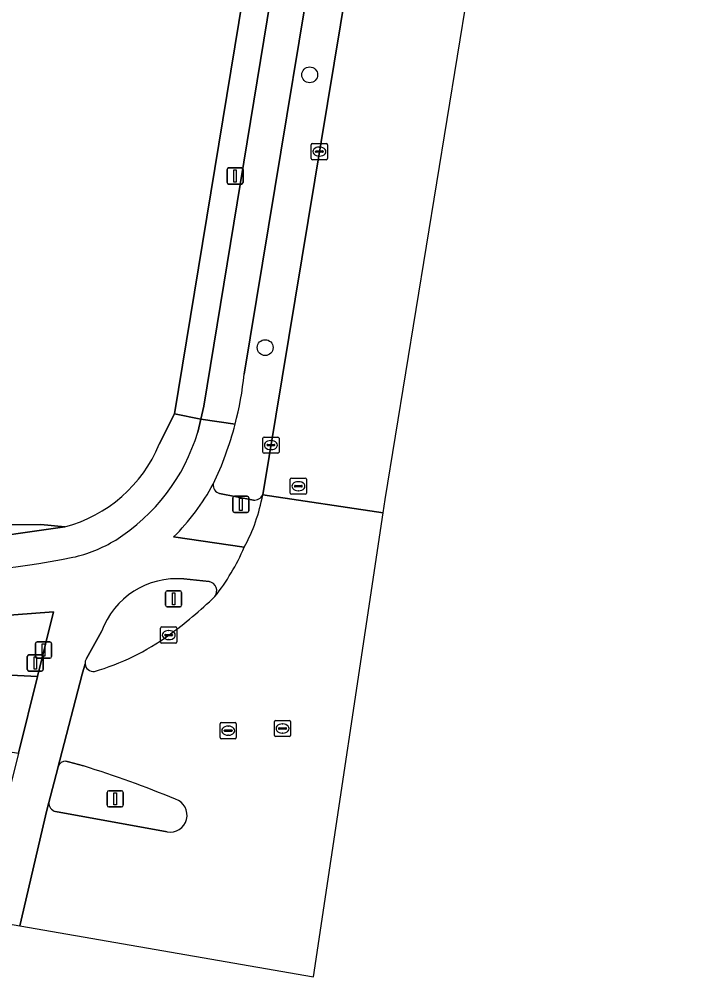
# Model space of a CAD drawing. Extents: x 161258 to 161838, y 380833 to 381727.
# Drawn here: x 161673.6 to 161715.2, y 380832.7 to 380891.8 of the extents above; entities that cross this region are included whole.
import ezdxf

# ---------------------------------------------------------------- set-up
doc = ezdxf.new("R2010")
doc.units = 0
for name, color, linetype in [('IMGEO_Berm_groen', 7, 'Continuous'), ('IMGEO_Boom', 7, 'Continuous'), ('IMGEO_Drukknoppaal', 7, 'Continuous'), ('IMGEO_Erf', 7, 'Continuous'), ('IMGEO_Fietspad_gesloten', 7, 'Continuous'), ('IMGEO_Groenvoorziening', 7, 'Continuous'), ('IMGEO_Kolk', 7, 'Continuous'), ('IMGEO_Lichtmast', 7, 'Continuous'), ('IMGEO_Portaal', 7, 'Continuous'), ('IMGEO_Rijbaan_lokaal_gesloten', 7, 'Continuous'), ('IMGEO_Rijbaan_regionaal_gesloten', 7, 'Continuous'), ('IMGEO_Rioolput', 7, 'Continuous'), ('IMGEO_Verkeerseiland_gesloten', 7, 'Continuous'), ('IMGEO_Verkeersregelinstallatiepaal', 7, 'Continuous'), ('IMGEO_Voetpad_open', 7, 'Continuous')]:
    doc.layers.add(name, color=color, linetype=linetype)

msp = doc.modelspace()

# ---------------------------------------------------------------- linework, layer by layer
at = {"layer": 'IMGEO_Berm_groen'}
for points in [[(161695.801, 380906.035), (161693.476, 380906.407), (161687.459, 380869.876)], [(161688.6, 380862.429), (161695.801, 380906.035)], [(161685.942, 380862.514), (161688.029, 380862.108)]]:
    msp.add_lwpolyline(points, dxfattribs=at)
for centre, radius, start, end in [((161666.943, 380872.004), 20.626, 345.33304, 354.07683), ((161666.983, 380871.968), 20.578, 334.46469, 345.4044), ((161686.061, 380863.016), 0.516, 171.00507, 256.69199), ((161688.084, 380862.679), 0.573, 264.50361, 334.18331)]:
    msp.add_arc(centre, radius, start, end, dxfattribs=at)
at = {"layer": 'IMGEO_Boom'}
for centre in [(161691.502, 380888.354), (161688.748, 380871.518)]:
    msp.add_circle(centre, 0.489, dxfattribs=at)
at = {"layer": 'IMGEO_Drukknoppaal'}
for p, q in [((161674.573, 380852.446), (161674.573, 380853.246)), ((161674.573, 380853.246), (161674.573, 380852.446)), ((161674.673, 380853.346), (161675.463, 380853.346)), ((161675.463, 380853.346), (161674.673, 380853.346)), ((161675.563, 380853.246), (161675.563, 380852.446)), ((161675.563, 380852.446), (161675.563, 380853.246)), ((161675.463, 380852.346), (161674.673, 380852.346)), ((161674.673, 380852.346), (161675.463, 380852.346))]:
    msp.add_line(p, q, dxfattribs=at)
msp.add_lwpolyline([(161674.993, 380853.221), (161675.143, 380853.221), (161675.143, 380852.471), (161674.993, 380852.471), (161674.993, 380853.221)], dxfattribs=at)
for centre, start, end in [((161674.673, 380853.246), 90, 180), ((161674.673, 380853.246), 90, 180), ((161675.463, 380853.246), 0, 90), ((161675.463, 380853.246), 360, 90), ((161674.673, 380852.446), 180, 270), ((161674.673, 380852.446), 180, 270), ((161675.463, 380852.446), 270, 0), ((161675.463, 380852.446), 270, 0)]:
    msp.add_arc(centre, 0.1, start, end, dxfattribs=at)
at = {"layer": 'IMGEO_Erf'}
for points in [[(161682.218, 380865.553), (161683.155, 380867.435), (161705.991, 381006.39), (161706.414, 381008.965), (161711.387, 381039.223)], [(161531.988, 380884.543), (161635.09, 380867.033), (161673.093, 380860.579), (161674.901, 380860.592), (161676.392, 380860.445)]]:
    msp.add_lwpolyline(points, dxfattribs=at)
msp.add_arc((161674.123, 380868.91), 8.763, 285.00695, 337.47899, dxfattribs=at)
at = {"layer": 'IMGEO_Fietspad_gesloten'}
for points in [[(161693.476, 380906.407), (161694.267, 380911.325), (161712.636, 381023.782), (161715.211, 381039.544), (161713.13, 381039.764), (161684.959, 380867.9), (161684.775, 380867.097), (161686.897, 380866.782)], [(161687.459, 380869.876), (161693.476, 380906.407)], [(161686.897, 380866.782), (161684.775, 380867.097), (161684.591, 380866.294)], [(161687.455, 380859.19), (161683.101, 380859.827)], [(161683.73, 380857.235), (161685.299, 380857.076)], [(161668.333, 380854.435), (161669.235, 380854.486), (161672.13, 380854.932), (161675.682, 380855.216), (161674.695, 380851.212), (161673.518, 380846.482), (161672.763, 380843.412), (161671.007, 380836.266), (161673.618, 380835.814)], [(161677.721, 380852.328), (161678.655, 380853.99)], [(161673.618, 380835.814), (161675.285, 380842.967), (161675.396, 380843.445), (161675.958, 380845.561), (161675.985, 380845.666), (161676.084, 380846.045), (161677.467, 380851.353), (161677.635, 380851.997)]]:
    msp.add_lwpolyline(points, dxfattribs=at)
for centre, radius, start, end in [((161666.943, 380872.004), 20.626, 345.33304, 354.07683), ((161666.983, 380871.968), 20.578, 334.46469, 345.4044), ((161673.181, 380869.726), 11.915, 302.17174, 343.26085), ((161673.039, 380869.919), 14.251, 314.91596, 331.40034), ((161675.072, 380866.866), 8.488, 282.24618, 301.64678), ((161675.502, 380864.241), 12.976, 321.42536, 337.09162), ((161664.656, 380921.33), 63.937, 270.8407, 281.01492), ((161683.307, 380852.305), 4.948, 85.0962, 160.09422), ((161685.176, 380856.501), 0.588, 323.29415, 77.89929), ((161678.152, 380852.039), 0.519, 146.19338, 184.67765)]:
    msp.add_arc(centre, radius, start, end, dxfattribs=at)
at = {"layer": 'IMGEO_Groenvoorziening'}
msp.add_lwpolyline([(161670.049, 380859.556), (161676.392, 380860.445), (161674.901, 380860.592), (161673.093, 380860.579), (161635.09, 380867.033)], dxfattribs=at)
at = {"layer": 'IMGEO_Kolk'}
for p, q in [((161691.598, 380883.192), (161691.598, 380884.044)), ((161691.673, 380884.118), (161692.525, 380884.118)), ((161692.086, 380883.898), (161692.111, 380883.898)), ((161692.599, 380884.044), (161692.599, 380883.192)), ((161692.525, 380883.118), (161691.673, 380883.118)), ((161691.857, 380883.612), (161691.857, 380883.624)), ((161692.295, 380883.575), (161691.897, 380883.575)), ((161691.9, 380883.661), (161692.298, 380883.661)), ((161692.109, 380883.338), (161692.084, 380883.338)), ((161692.341, 380883.624), (161692.341, 380883.612)), ((161688.681, 380865.998), (161689.533, 380865.998)), ((161688.606, 380865.072), (161688.606, 380865.924)), ((161688.865, 380865.492), (161688.865, 380865.504)), ((161689.303, 380865.455), (161688.905, 380865.455)), ((161688.908, 380865.541), (161689.306, 380865.541)), ((161689.094, 380865.778), (161689.119, 380865.778)), ((161689.349, 380865.504), (161689.349, 380865.492)), ((161689.607, 380865.924), (161689.607, 380865.072)), ((161689.533, 380864.998), (161688.681, 380864.998)), ((161689.117, 380865.218), (161689.092, 380865.218)), ((161682.299, 380853.345), (161682.299, 380854.197)), ((161682.374, 380854.271), (161683.226, 380854.271)), ((161683.3, 380854.197), (161683.3, 380853.345)), ((161682.558, 380853.765), (161682.558, 380853.777)), ((161682.996, 380853.728), (161682.598, 380853.728)), ((161682.601, 380853.814), (161682.999, 380853.814)), ((161682.787, 380854.051), (161682.812, 380854.051)), ((161683.042, 380853.777), (161683.042, 380853.765)), ((161683.226, 380853.271), (161682.374, 380853.271)), ((161682.81, 380853.491), (161682.785, 380853.491))]:
    msp.add_line(p, q, dxfattribs=at)
for points in [[(161691.598, 380883.192), (161691.598, 380884.044)], [(161691.673, 380884.118), (161692.525, 380884.118)], [(161692.599, 380884.044), (161692.599, 380883.192)], [(161692.525, 380883.118), (161691.673, 380883.118)], [(161688.681, 380865.998), (161689.533, 380865.998)], [(161688.606, 380865.072), (161688.606, 380865.924)], [(161689.607, 380865.924), (161689.607, 380865.072)], [(161689.533, 380864.998), (161688.681, 380864.998)], [(161682.299, 380853.345), (161682.299, 380854.197)], [(161682.374, 380854.271), (161683.226, 380854.271)], [(161683.3, 380854.197), (161683.3, 380853.345)], [(161683.226, 380853.271), (161682.374, 380853.271)]]:
    msp.add_lwpolyline(points, dxfattribs=at)
for centre, radius, start, end in [((161691.675, 380884.042), 0.0765, 91.55205, 178.44795), ((161691.675, 380884.042), 0.0765, 91.55205, 178.44795), ((161692.523, 380884.042), 0.0765, 1.55205, 88.44795), ((161692.523, 380884.042), 0.0765, 1.55205, 88.44795), ((161691.675, 380883.194), 0.0765, 181.55205, 268.44795), ((161691.675, 380883.194), 0.0765, 181.55205, 268.44795), ((161691.897, 380883.621), 0.0403, 85.87752, 175.75265), ((161691.894, 380883.611), 0.0366, 178.93798, 274.71019), ((161692.298, 380883.618), 0.043, 264.86636, 352.45326), ((161692.302, 380883.623), 0.0386, 1.73085, 96.63898), ((161692.523, 380883.194), 0.0765, 271.55205, 358.44795), ((161692.523, 380883.194), 0.0765, 271.55205, 358.44795), ((161688.683, 380865.922), 0.0765, 91.55205, 178.44795), ((161688.683, 380865.922), 0.0765, 91.55205, 178.44795), ((161689.531, 380865.922), 0.0765, 1.55205, 88.44795), ((161689.531, 380865.922), 0.0765, 1.55205, 88.44795), ((161688.905, 380865.501), 0.0403, 85.87752, 175.75265), ((161688.902, 380865.491), 0.0366, 178.93798, 274.71019), ((161689.306, 380865.498), 0.043, 264.86636, 352.45326), ((161689.31, 380865.503), 0.0386, 1.73085, 96.63898), ((161688.683, 380865.074), 0.0765, 181.55205, 268.44795), ((161688.683, 380865.074), 0.0765, 181.55205, 268.44795), ((161689.531, 380865.074), 0.0765, 271.55205, 358.44795), ((161689.531, 380865.074), 0.0765, 271.55205, 358.44795), ((161682.376, 380854.195), 0.0765, 91.55205, 178.44795), ((161682.376, 380854.195), 0.0765, 91.55205, 178.44795), ((161683.224, 380854.195), 0.0765, 1.55205, 88.44795), ((161683.224, 380854.195), 0.0765, 1.55205, 88.44795), ((161682.598, 380853.774), 0.0403, 85.87752, 175.75265), ((161682.595, 380853.764), 0.0366, 178.93798, 274.71019), ((161682.999, 380853.771), 0.043, 264.86636, 352.45326), ((161683.003, 380853.776), 0.0386, 1.73085, 96.63898), ((161682.376, 380853.347), 0.0765, 181.55205, 268.44795), ((161682.376, 380853.347), 0.0765, 181.55205, 268.44795), ((161683.224, 380853.347), 0.0765, 271.55205, 358.44795), ((161683.224, 380853.347), 0.0765, 271.55205, 358.44795)]:
    msp.add_arc(centre, radius, start, end, dxfattribs=at)
for centre, major_axis, ratio, start_param, end_param in [((161692.085, 380883.618), (-0.387, 0.002), 0.722429, 4.712389, 7.853982), ((161692.11, 380883.618), (-0.39, 0.002), 0.717154, 1.570796, 4.712389), ((161689.093, 380865.498), (-0.387, 0.002), 0.722429, 4.712389, 7.853982), ((161689.118, 380865.498), (-0.39, 0.002), 0.717154, 1.570796, 4.712389), ((161682.786, 380853.771), (-0.387, 0.002), 0.722429, 4.712389, 7.853982), ((161682.811, 380853.771), (-0.39, 0.002), 0.717154, 1.570796, 4.712389)]:
    msp.add_ellipse(centre, major_axis=major_axis, ratio=ratio, start_param=start_param, end_param=end_param, dxfattribs=at)
at = {"layer": 'IMGEO_Lichtmast'}
for p, q in [((161686.399, 380881.709), (161686.399, 380882.509)), ((161686.399, 380882.509), (161686.399, 380881.709)), ((161686.499, 380882.609), (161687.289, 380882.609)), ((161687.289, 380882.609), (161686.499, 380882.609)), ((161687.389, 380882.509), (161687.389, 380881.709)), ((161687.389, 380881.709), (161687.389, 380882.509)), ((161687.289, 380881.609), (161686.499, 380881.609)), ((161686.499, 380881.609), (161687.289, 380881.609)), ((161678.997, 380843.263), (161678.997, 380844.063)), ((161678.997, 380844.063), (161678.997, 380843.263)), ((161679.097, 380844.163), (161679.887, 380844.163)), ((161679.887, 380844.163), (161679.097, 380844.163)), ((161679.987, 380844.063), (161679.987, 380843.263)), ((161679.987, 380843.263), (161679.987, 380844.063)), ((161679.887, 380843.163), (161679.097, 380843.163)), ((161679.097, 380843.163), (161679.887, 380843.163))]:
    msp.add_line(p, q, dxfattribs=at)
for points in [[(161686.819, 380882.484), (161686.969, 380882.484), (161686.969, 380881.734), (161686.819, 380881.734), (161686.819, 380882.484)], [(161679.417, 380844.038), (161679.567, 380844.038), (161679.567, 380843.288), (161679.417, 380843.288), (161679.417, 380844.038)]]:
    msp.add_lwpolyline(points, dxfattribs=at)
for centre, start, end in [((161686.499, 380882.509), 90, 180), ((161686.499, 380882.509), 90, 180), ((161687.289, 380882.509), 0, 90), ((161687.289, 380882.509), 360, 90), ((161686.499, 380881.709), 180, 270), ((161686.499, 380881.709), 180, 270), ((161687.289, 380881.709), 270, 0), ((161687.289, 380881.709), 270, 0), ((161679.097, 380844.063), 90, 180), ((161679.097, 380844.063), 90, 180), ((161679.887, 380844.063), 0, 90), ((161679.887, 380844.063), 360, 90), ((161679.097, 380843.263), 180, 270), ((161679.097, 380843.263), 180, 270), ((161679.887, 380843.263), 270, 0), ((161679.887, 380843.263), 270, 0)]:
    msp.add_arc(centre, 0.1, start, end, dxfattribs=at)
at = {"layer": 'IMGEO_Portaal'}
for p, q in [((161682.708, 380856.508), (161683.498, 380856.508)), ((161683.498, 380856.508), (161682.708, 380856.508)), ((161682.608, 380855.608), (161682.608, 380856.408)), ((161682.608, 380856.408), (161682.608, 380855.608)), ((161683.598, 380856.408), (161683.598, 380855.608)), ((161683.598, 380855.608), (161683.598, 380856.408)), ((161683.498, 380855.508), (161682.708, 380855.508)), ((161682.708, 380855.508), (161683.498, 380855.508))]:
    msp.add_line(p, q, dxfattribs=at)
msp.add_lwpolyline([(161683.028, 380856.383), (161683.178, 380856.383), (161683.178, 380855.633), (161683.028, 380855.633), (161683.028, 380856.383)], dxfattribs=at)
for centre, start, end in [((161682.708, 380856.408), 90, 180), ((161682.708, 380856.408), 90, 180), ((161683.498, 380856.408), 0, 90), ((161683.498, 380856.408), 360, 90), ((161682.708, 380855.608), 180, 270), ((161682.708, 380855.608), 180, 270), ((161683.498, 380855.608), 270, 0), ((161683.498, 380855.608), 270, 0)]:
    msp.add_arc(centre, 0.1, start, end, dxfattribs=at)
at = {"layer": 'IMGEO_Rijbaan_lokaal_gesloten'}
msp.add_lwpolyline([(161639.873, 380852.203), (161670.068, 380847.039), (161673.518, 380846.482), (161674.695, 380851.212), (161671.385, 380851.386), (161662.963, 380852.201)], dxfattribs=at)
at = {"layer": 'IMGEO_Rijbaan_regionaal_gesloten'}
for points in [[(161698.904, 380925.261), (161696.615, 380910.964), (161695.801, 380906.035), (161688.6, 380862.429), (161696.033, 380861.31), (161696.157, 380862.135), (161701.896, 380897.355), (161704.071, 380910.706), (161708.56, 380935.339)], [(161673.618, 380835.814), (161691.737, 380832.674), (161696.033, 380861.31), (161688.6, 380862.429)], [(161677.635, 380851.997), (161677.467, 380851.353), (161676.084, 380846.045), (161675.985, 380845.666)], [(161676.445, 380845.984), (161676.612, 380845.956), (161677.543, 380845.69)], [(161675.396, 380843.445), (161675.285, 380842.967), (161673.618, 380835.814)], [(161682.703, 380841.63), (161675.818, 380842.873)]]:
    msp.add_lwpolyline(points, dxfattribs=at)
for centre, radius, start, end in [((161677.959, 380864.369), 10.817, 331.39382, 349.66875), ((161675.502, 380864.241), 12.976, 321.42536, 337.09162), ((161667.164, 380875.376), 26.67, 305.89413, 313.87124), ((161674.137, 380865.667), 14.716, 286.07245, 306.06454), ((161678.15, 380852.039), 0.517, 184.7047, 276.749), ((161676.447, 380845.489), 0.495, 90.26284, 159.0497), ((161657.334, 380780.854), 67.913, 67.59526, 72.68835), ((161682.895, 380842.652), 1.04, 259.36318, 71.84112), ((161675.99, 380843.442), 0.594, 179.68392, 253.15309)]:
    msp.add_arc(centre, radius, start, end, dxfattribs=at)
at = {"layer": 'IMGEO_Rioolput'}
for p, q in [((161690.302, 380862.536), (161690.302, 380863.388)), ((161690.377, 380863.462), (161691.229, 380863.462)), ((161690.604, 380863.005), (161691.002, 380863.005)), ((161690.79, 380863.242), (161690.815, 380863.242)), ((161691.303, 380863.388), (161691.303, 380862.536)), ((161691.229, 380862.462), (161690.377, 380862.462)), ((161690.561, 380862.956), (161690.561, 380862.968)), ((161690.999, 380862.919), (161690.601, 380862.919)), ((161690.813, 380862.682), (161690.788, 380862.682)), ((161691.045, 380862.968), (161691.045, 380862.956)), ((161685.971, 380847.444), (161685.971, 380848.296)), ((161686.046, 380848.37), (161686.898, 380848.37)), ((161686.972, 380848.296), (161686.972, 380847.444)), ((161689.323, 380847.577), (161689.323, 380848.429)), ((161689.398, 380848.503), (161690.25, 380848.503)), ((161689.811, 380848.283), (161689.836, 380848.283)), ((161690.324, 380848.429), (161690.324, 380847.577)), ((161686.23, 380847.864), (161686.23, 380847.876)), ((161686.668, 380847.827), (161686.27, 380847.827)), ((161686.273, 380847.913), (161686.671, 380847.913)), ((161686.459, 380848.15), (161686.484, 380848.15)), ((161686.714, 380847.876), (161686.714, 380847.864)), ((161689.582, 380847.997), (161689.582, 380848.009)), ((161690.02, 380847.96), (161689.622, 380847.96)), ((161689.625, 380848.046), (161690.023, 380848.046)), ((161689.834, 380847.723), (161689.809, 380847.723)), ((161690.066, 380848.009), (161690.066, 380847.997)), ((161686.898, 380847.37), (161686.046, 380847.37)), ((161686.482, 380847.59), (161686.457, 380847.59)), ((161690.25, 380847.503), (161689.398, 380847.503))]:
    msp.add_line(p, q, dxfattribs=at)
for points in [[(161690.302, 380862.536), (161690.302, 380863.388)], [(161690.377, 380863.462), (161691.229, 380863.462)], [(161691.303, 380863.388), (161691.303, 380862.536)], [(161691.229, 380862.462), (161690.377, 380862.462)], [(161685.971, 380847.444), (161685.971, 380848.296)], [(161686.046, 380848.37), (161686.898, 380848.37)], [(161686.972, 380848.296), (161686.972, 380847.444)], [(161689.323, 380847.577), (161689.323, 380848.429)], [(161689.398, 380848.503), (161690.25, 380848.503)], [(161690.324, 380848.429), (161690.324, 380847.577)], [(161686.898, 380847.37), (161686.046, 380847.37)], [(161690.25, 380847.503), (161689.398, 380847.503)]]:
    msp.add_lwpolyline(points, dxfattribs=at)
for centre, radius, start, end in [((161690.379, 380863.386), 0.0765, 91.55205, 178.44795), ((161690.379, 380863.386), 0.0765, 91.55205, 178.44795), ((161690.601, 380862.965), 0.0403, 85.87752, 175.75265), ((161691.006, 380862.967), 0.0386, 1.73085, 96.63898), ((161691.227, 380863.386), 0.0765, 1.55205, 88.44795), ((161691.227, 380863.386), 0.0765, 1.55205, 88.44795), ((161690.379, 380862.538), 0.0765, 181.55205, 268.44795), ((161690.379, 380862.538), 0.0765, 181.55205, 268.44795), ((161690.598, 380862.955), 0.0366, 178.93798, 274.71019), ((161691.002, 380862.962), 0.043, 264.86636, 352.45326), ((161691.227, 380862.538), 0.0765, 271.55205, 358.44795), ((161691.227, 380862.538), 0.0765, 271.55205, 358.44795), ((161686.048, 380848.294), 0.0765, 91.55205, 178.44795), ((161686.048, 380848.294), 0.0765, 91.55205, 178.44795), ((161686.896, 380848.294), 0.0765, 1.55205, 88.44795), ((161686.896, 380848.294), 0.0765, 1.55205, 88.44795), ((161689.4, 380848.427), 0.0765, 91.55205, 178.44795), ((161689.4, 380848.427), 0.0765, 91.55205, 178.44795), ((161690.248, 380848.427), 0.0765, 1.55205, 88.44795), ((161690.248, 380848.427), 0.0765, 1.55205, 88.44795), ((161686.27, 380847.873), 0.0403, 85.87752, 175.75265), ((161686.267, 380847.863), 0.0366, 178.93798, 274.71019), ((161686.671, 380847.87), 0.043, 264.86636, 352.45326), ((161686.675, 380847.875), 0.0386, 1.73085, 96.63898), ((161689.622, 380848.006), 0.0403, 85.87752, 175.75265), ((161689.619, 380847.996), 0.0366, 178.93798, 274.71019), ((161690.023, 380848.003), 0.043, 264.86636, 352.45326), ((161690.027, 380848.008), 0.0386, 1.73085, 96.63898), ((161686.048, 380847.446), 0.0765, 181.55205, 268.44795), ((161686.048, 380847.446), 0.0765, 181.55205, 268.44795), ((161686.896, 380847.446), 0.0765, 271.55205, 358.44795), ((161686.896, 380847.446), 0.0765, 271.55205, 358.44795), ((161689.4, 380847.579), 0.0765, 181.55205, 268.44795), ((161689.4, 380847.579), 0.0765, 181.55205, 268.44795), ((161690.248, 380847.579), 0.0765, 271.55205, 358.44795), ((161690.248, 380847.579), 0.0765, 271.55205, 358.44795)]:
    msp.add_arc(centre, radius, start, end, dxfattribs=at)
for centre, major_axis, ratio, start_param, end_param in [((161690.789, 380862.962), (-0.387, 0.002), 0.722429, 4.712389, 7.853982), ((161690.814, 380862.962), (-0.39, 0.002), 0.717154, 1.570796, 4.712389), ((161689.81, 380848.003), (-0.387, 0.002), 0.722429, 4.712389, 7.853982), ((161689.835, 380848.003), (-0.39, 0.002), 0.717154, 1.570796, 4.712389), ((161686.458, 380847.87), (-0.387, 0.002), 0.722429, 4.712389, 7.853982), ((161686.483, 380847.87), (-0.39, 0.002), 0.717154, 1.570796, 4.712389)]:
    msp.add_ellipse(centre, major_axis=major_axis, ratio=ratio, start_param=start_param, end_param=end_param, dxfattribs=at)
at = {"layer": 'IMGEO_Verkeerseiland_gesloten'}
for points in [[(161685.299, 380857.076), (161683.73, 380857.235)], [(161678.655, 380853.99), (161677.721, 380852.328)], [(161677.543, 380845.69), (161676.612, 380845.956), (161676.445, 380845.984)], [(161675.985, 380845.666), (161675.958, 380845.561), (161675.396, 380843.445)], [(161675.818, 380842.873), (161682.703, 380841.63)]]:
    msp.add_lwpolyline(points, dxfattribs=at)
for centre, radius, start, end in [((161683.307, 380852.305), 4.948, 85.0962, 160.09422), ((161685.176, 380856.501), 0.588, 323.29415, 77.89929), ((161667.164, 380875.376), 26.67, 305.89413, 313.87124), ((161674.137, 380865.667), 14.716, 286.07245, 306.06454), ((161678.152, 380852.039), 0.519, 146.19338, 184.67765), ((161678.15, 380852.039), 0.517, 184.7047, 276.749), ((161676.447, 380845.489), 0.495, 90.26284, 159.0497), ((161657.334, 380780.854), 67.913, 67.59526, 72.68835), ((161682.895, 380842.652), 1.04, 259.36318, 71.84112), ((161675.99, 380843.442), 0.594, 179.68392, 253.15309)]:
    msp.add_arc(centre, radius, start, end, dxfattribs=at)
at = {"layer": 'IMGEO_Verkeersregelinstallatiepaal'}
for p, q in [((161686.755, 380861.445), (161686.755, 380862.245)), ((161686.755, 380862.245), (161686.755, 380861.445)), ((161686.855, 380862.345), (161687.645, 380862.345)), ((161687.645, 380862.345), (161686.855, 380862.345)), ((161687.745, 380862.245), (161687.745, 380861.445)), ((161687.745, 380861.445), (161687.745, 380862.245)), ((161687.645, 380861.345), (161686.855, 380861.345)), ((161686.855, 380861.345), (161687.645, 380861.345)), ((161674.065, 380851.646), (161674.065, 380852.446)), ((161674.065, 380852.446), (161674.065, 380851.646)), ((161674.165, 380852.546), (161674.955, 380852.546)), ((161674.955, 380852.546), (161674.165, 380852.546)), ((161675.055, 380852.446), (161675.055, 380851.646)), ((161675.055, 380851.646), (161675.055, 380852.446)), ((161674.955, 380851.546), (161674.165, 380851.546)), ((161674.165, 380851.546), (161674.955, 380851.546))]:
    msp.add_line(p, q, dxfattribs=at)
for points in [[(161687.175, 380862.22), (161687.325, 380862.22), (161687.325, 380861.47), (161687.175, 380861.47), (161687.175, 380862.22)], [(161674.485, 380852.421), (161674.635, 380852.421), (161674.635, 380851.671), (161674.485, 380851.671), (161674.485, 380852.421)]]:
    msp.add_lwpolyline(points, dxfattribs=at)
for centre, start, end in [((161686.855, 380862.245), 90, 180), ((161686.855, 380862.245), 90, 180), ((161687.645, 380862.245), 0, 90), ((161687.645, 380862.245), 360, 90), ((161686.855, 380861.445), 180, 270), ((161686.855, 380861.445), 180, 270), ((161687.645, 380861.445), 270, 0), ((161687.645, 380861.445), 270, 0), ((161674.165, 380852.446), 90, 180), ((161674.165, 380852.446), 90, 180), ((161674.955, 380852.446), 0, 90), ((161674.955, 380852.446), 360, 90), ((161674.165, 380851.646), 180, 270), ((161674.165, 380851.646), 180, 270), ((161674.955, 380851.646), 270, 0), ((161674.955, 380851.646), 270, 0)]:
    msp.add_arc(centre, 0.1, start, end, dxfattribs=at)
at = {"layer": 'IMGEO_Voetpad_open'}
for points in [[(161711.387, 381039.223), (161706.414, 381008.965), (161705.991, 381006.39), (161683.155, 380867.435), (161684.775, 380867.097), (161684.959, 380867.9), (161713.13, 381039.764)], [(161684.591, 380866.294), (161684.775, 380867.097), (161683.155, 380867.435), (161682.218, 380865.553)], [(161688.029, 380862.108), (161685.942, 380862.514)], [(161676.392, 380860.445), (161670.049, 380859.556)], [(161683.101, 380859.827), (161687.455, 380859.19)], [(161671.385, 380851.386), (161674.695, 380851.212), (161675.682, 380855.216), (161672.13, 380854.932)]]:
    msp.add_lwpolyline(points, dxfattribs=at)
for centre, radius, start, end in [((161673.181, 380869.726), 11.915, 302.17174, 343.26085), ((161674.123, 380868.91), 8.763, 285.00695, 337.47899), ((161673.039, 380869.919), 14.251, 314.91596, 331.40034), ((161686.061, 380863.016), 0.516, 171.00507, 256.69199), ((161677.959, 380864.369), 10.817, 331.39382, 349.66875), ((161688.084, 380862.679), 0.573, 264.50361, 334.18331), ((161675.072, 380866.866), 8.488, 282.24618, 301.64678), ((161664.656, 380921.33), 63.937, 270.8407, 281.01492)]:
    msp.add_arc(centre, radius, start, end, dxfattribs=at)

doc.saveas('drawing.dxf')
